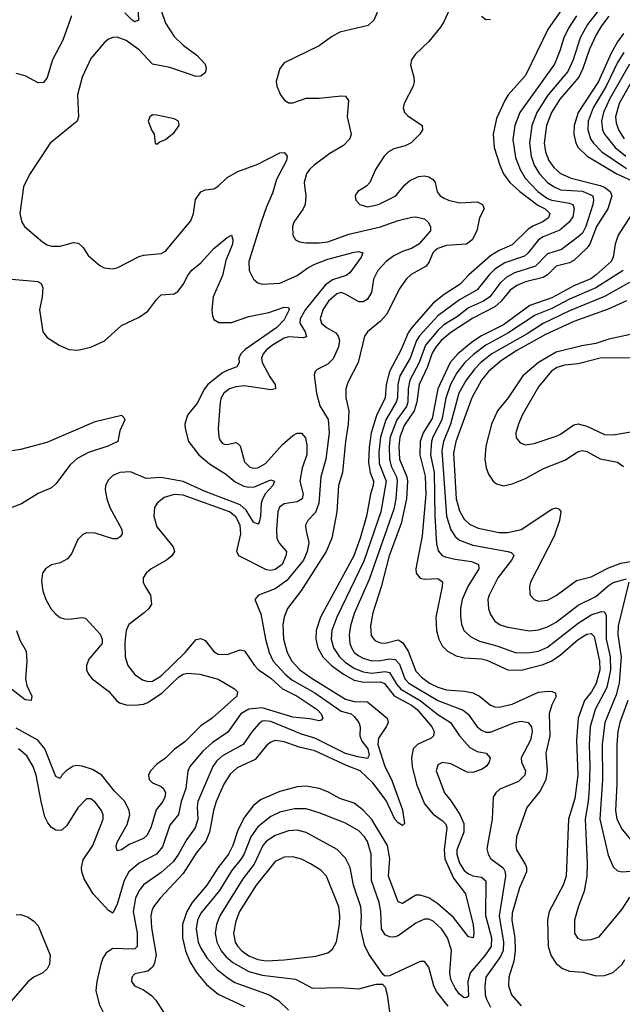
# Model space of a CAD drawing. Header units: inches. Extents: x 1649636 to 1815363, y 506543 to 641975.
# Tile 350 of 656: x 1703765 to 1706511, y 611927 to 616412. Entities that reach past the tile are written whole.
import ezdxf

# ---------------------------------------------------------------- set-up
doc = ezdxf.new("R2010")
doc.units = ezdxf.units.IN
doc.header["$MEASUREMENT"] = 0
doc.layers.add('B7601', color=7, linetype='Continuous')

msp = doc.modelspace()

# ---------------------------------------------------------------- linework, layer by layer
at = {"layer": 'B7601', "color": 5}
for points, elevation in [([(1704299.1, 616570), (1704306.4, 616410), (1704290, 616402.2), (1704278.3, 616410), (1704244.2, 616444.2)], 420), ([(1705750, 616517.2), (1705697.6, 616402.4), (1705682.1, 616377.9), (1705630, 616313.5), (1705567, 616253), (1705550.3, 616230), (1705546.6, 616206.6), (1705562, 616150), (1705562.4, 616130), (1705558.6, 616110), (1705516.5, 616030), (1705512, 616010), (1705518.4, 615990), (1705534.4, 615974.4), (1705599.5, 615930), (1705600.8, 615910), (1705589.1, 615890), (1705548.9, 615851.1), (1705522.1, 615837.9), (1705470, 615823.4), (1705445.8, 615810), (1705425.5, 615790), (1705386, 615730), (1705360.3, 615670), (1705345.5, 615654.5), (1705306, 615630), (1705299.6, 615620.4), (1705294, 615610), (1705297.6, 615590), (1705315.5, 615570), (1705350, 615559.1), (1705400.9, 615570), (1705479.7, 615610), (1705520.4, 615659.6), (1705541.7, 615678.3), (1705582.8, 615697.2), (1705610, 615700.2), (1705630, 615696.9), (1705650, 615684.2), (1705658.8, 615670), (1705668, 615628), (1705680.8, 615610), (1705699.5, 615599.5), (1705719, 615590), (1705770, 615578.3), (1705850, 615582.2), (1705874, 615570), (1705882.3, 615550), (1705860.6, 615510), (1705848.5, 615450), (1705826.5, 615410), (1705801.6, 615390), (1705710, 615382.9), (1705670, 615370.3), (1705659, 615361), (1705648.3, 615350), (1705631.6, 615308.4), (1705616.8, 615290), (1705548.5, 615251.5), (1705528, 615232), (1705495.1, 615184.9), (1705438.3, 615070), (1705410, 615039), (1705349.7, 614990.3), (1705336.3, 614970), (1705307.1, 614850), (1705261.3, 614758.7), (1705251.8, 614730), (1705251.2, 614690), (1705264.9, 614630), (1705262.4, 614570), (1705249.4, 614490), (1705236.1, 614350), (1705217.8, 614290), (1705210.1, 614169.9), (1705187.2, 614050), (1705162.4, 613990), (1705050, 613813.4), (1704985.9, 613730), (1704970.1, 613690), (1704964.5, 613655.5), (1704966.7, 613590), (1704983.7, 613530), (1705005.4, 613490), (1705042.2, 613450), (1705093.3, 613413.3), (1705250, 613316.9), (1705290, 613305.4), (1705350, 613304), (1705439.8, 613230), (1705444.1, 613210), (1705435.7, 613190), (1705400.4, 613139.6), (1705397.6, 613110), (1705429.7, 613009.7), (1705458.9, 612950), (1705510, 612812.7), (1705519, 612750), (1705510, 612741), (1705490, 612752.6), (1705475, 612770), (1705434.5, 612854.5), (1705374.8, 612934.8), (1705316.9, 612990), (1705253.8, 613013.8), (1705110, 613081.2), (1705038.1, 613098.1), (1704970, 613122.7), (1704930, 613128.4), (1704910, 613121.3), (1704890, 613104.9), (1704837.8, 613042.2), (1704756.8, 613003.2), (1704724.3, 612975.7), (1704696.3, 612930), (1704660.7, 612850), (1704648.6, 612810), (1704629.8, 612710.2), (1704613.7, 612670), (1704570, 612615.3), (1704510, 612522), (1704405.5, 612410), (1704375.4, 612370), (1704367.6, 612352.4), (1704363.4, 612330), (1704365.5, 612274.5), (1704386.6, 612150), (1704378.4, 612110), (1704370, 612095), (1704350, 612077.3), (1704290, 612065.7), (1704276.1, 612050), (1704275.5, 612030), (1704289.1, 612010), (1704330, 611991.9), (1704366.5, 611966.5), (1704386, 611946), (1704420.1, 611890)], 480), ([(1705404.9, 616470), (1705379.6, 616410), (1705353.8, 616386.2), (1705224, 616356), (1705185.5, 616334.5), (1705130, 616293.6), (1704970, 616216), (1704950.4, 616189.6), (1704933.4, 616130), (1704936.3, 616110), (1704953, 616070), (1704970, 616047.3), (1704990, 616033), (1705010, 616032.7), (1705070, 616054.9), (1705130, 616054), (1705230, 616066), (1705250, 616063.1), (1705263.4, 616043.4), (1705257.5, 615970), (1705276, 615890), (1705269.1, 615870), (1705240.5, 615839.5), (1705178.1, 615801.9), (1705107.7, 615750), (1705085.8, 615730), (1705072.3, 615710), (1705061.5, 615670), (1705068.6, 615608.6), (1705066.2, 615570), (1705057.5, 615550), (1705013.8, 615490), (1705008, 615470), (1705010.2, 615430.2), (1705021.6, 615410), (1705040.7, 615400.7), (1705070, 615396.2), (1705130, 615395.9), (1705170, 615400.9), (1705265, 615435), (1705410, 615468.1), (1705490, 615497.7), (1705552.2, 615512.2), (1705570, 615513.6), (1705610, 615504.6), (1705627, 615490), (1705637.7, 615470), (1705636.9, 615450), (1705583.8, 615390), (1705550.2, 615370), (1705510, 615356.7), (1705470, 615335.8), (1705435.5, 615310), (1705397.6, 615270), (1705378, 615230), (1705368.2, 615170), (1705350, 615138.9), (1705330, 615126.9), (1705310, 615126.9), (1705250, 615162.2), (1705230, 615168.7), (1705210, 615164), (1705172.5, 615130), (1705146.2, 615090), (1705134.1, 615050), (1705140.5, 615030), (1705163.6, 615010), (1705205.5, 614985.5), (1705216.6, 614970), (1705222.2, 614950), (1705217.5, 614922.5), (1705193.4, 614866.6), (1705170, 614843.2), (1705121.4, 614818.6), (1705112, 614810), (1705107.4, 614792.6), (1705117.8, 614710), (1705133.7, 614653.7), (1705170.5, 614590.5), (1705175, 614530), (1705160.3, 614410), (1705137.7, 614330), (1705128.9, 614210), (1705113.2, 614166.8), (1705078.2, 614130), (1705068.4, 614110), (1705068.5, 614090), (1705082.3, 614030), (1705076, 613990), (1705059.1, 613950), (1704983.3, 613856.7), (1704930, 613819.9), (1704854, 613790), (1704837.3, 613770), (1704864.8, 613704.8), (1704885.7, 613590), (1704902.4, 613530), (1704920.3, 613490), (1704975, 613430), (1705005.1, 613405.1), (1705110, 613345.9), (1705230, 613262.4), (1705276.1, 613250), (1705290, 613238.2), (1705310.9, 613210), (1705316.8, 613190), (1705314.9, 613150), (1705325, 613125), (1705351.7, 613090), (1705358.5, 613061.5), (1705350, 613046.8), (1705306.7, 613053.3), (1705250, 613069.2), (1705110, 613139), (1705050, 613156.8), (1704910, 613214.8), (1704881.3, 613218.7), (1704870, 613216.1), (1704855.5, 613204.5), (1704824.7, 613170), (1704783, 613110), (1704690, 613058.5), (1704664.1, 613035.9), (1704645.2, 613010), (1704577.7, 612850), (1704573.3, 612826.7), (1704576.5, 612770), (1704565.4, 612730), (1704524.9, 612675.1), (1704489.2, 612610), (1704464.7, 612575.3), (1704410, 612526.6), (1704329.8, 612470.2), (1704310, 612444.8), (1704293, 612410), (1704281.8, 612350), (1704301, 612250), (1704300.5, 612190), (1704290, 612178.6), (1704282.4, 612177.6), (1704190, 612180.7), (1704159.4, 612160.6), (1704143.8, 612136.2), (1704135, 612110), (1704116.2, 612030), (1704112.3, 611990), (1704127, 611927), (1704145.5, 611890)], 460), ([(1706270.1, 616510), (1706173.1, 616370), (1706070, 616158), (1705991.6, 616070), (1705975.2, 616044.8), (1705938.1, 615961.9), (1705922.3, 615890), (1705926.9, 615830), (1705953.5, 615750), (1705970.5, 615710), (1705998.9, 615670), (1706043.6, 615630), (1706126.9, 615566.9), (1706159, 615550), (1706181.1, 615530), (1706175.5, 615510), (1706148.7, 615491.3), (1706106.4, 615473.6), (1706082.1, 615457.9), (1706010, 615386.3), (1705950, 615361.3), (1705910, 615336.6), (1705812.2, 615250), (1705772.9, 615207.1), (1705699.7, 615160.3), (1705650, 615120.1), (1705551.5, 615010), (1705535, 614985), (1705503.6, 614910), (1705450.5, 614809.5), (1705435.3, 614750), (1705430.6, 614690), (1705390.8, 614609.2), (1705367.3, 614530), (1705357.1, 614462.9), (1705354.5, 614394.5), (1705361.8, 614350), (1705377.6, 614310), (1705376.4, 614290), (1705364.2, 614250), (1705345.8, 614150), (1705316.6, 614050), (1705287.4, 613970), (1705135.7, 613690), (1705116, 613630), (1705114.9, 613590), (1705123.2, 613550), (1705146.7, 613510), (1705185.7, 613470), (1705241.4, 613430), (1705290, 613403.2), (1705333.6, 613393.6), (1705410, 613395.9), (1705428.3, 613388.3), (1705472.2, 613332.2), (1705550, 613289.5), (1705576.8, 613270), (1705643.1, 613190), (1705653.9, 613170), (1705651.6, 613150), (1705640.6, 613139.4), (1705578.6, 613110), (1705557.5, 613090), (1705550.1, 613050), (1705553.6, 613010), (1705573.5, 612930), (1705610, 612840.5), (1705650, 612792), (1705690, 612764.6), (1705706.7, 612746.7), (1705712.2, 612730), (1705699.6, 612630), (1705703.1, 612590), (1705741.5, 612501.5), (1705797, 612430), (1705831.9, 612288.1), (1705834.8, 612250), (1705831.1, 612230), (1705810, 612233.7), (1705742.1, 612322.1), (1705670, 612384.1), (1705630, 612411.2), (1705590, 612424.2), (1705570, 612423.4), (1705510, 612386.3), (1705490, 612393.8), (1705445.2, 612510), (1705451.2, 612590), (1705440.8, 612650), (1705370, 612768.8), (1705330, 612811.5), (1705290, 612843.2), (1705223.4, 612863.4), (1705170, 612893.8), (1705130, 612910.4), (1705070, 612919.9), (1705030, 612918), (1704950, 612896.6), (1704862.3, 612857.7), (1704829.1, 612830.9), (1704790, 612779.1), (1704759.5, 612720.5), (1704736.7, 612650), (1704716.6, 612610), (1704669.6, 612550.4), (1704618.6, 612470), (1704551.5, 612390), (1704527.1, 612350), (1704507.9, 612290), (1704507.8, 612230), (1704521.1, 612170), (1704541.1, 612121.1), (1704571.5, 612071.5), (1704616.5, 612016.5), (1704670, 611973.3), (1704790, 611916.8)], 520), ([(1706439.6, 616500.4), (1706352.2, 616390), (1706319.7, 616330), (1706287.4, 616230), (1706263.5, 616176.5), (1706172.2, 616067.8), (1706122.3, 615990), (1706098.8, 615930), (1706089, 615850), (1706095.2, 615790), (1706109, 615750), (1706133.6, 615710), (1706171, 615671), (1706200.8, 615650), (1706230, 615637.3), (1706330, 615630.9), (1706377, 615610), (1706380.5, 615590), (1706376.7, 615570), (1706345.1, 615470), (1706330, 615440.4), (1706310, 615423), (1706234, 615366), (1706170, 615346.1), (1706116.2, 615290), (1706020.3, 615259.7), (1705981.7, 615238.3), (1705952.7, 615210), (1705907.2, 615150), (1705879, 615130), (1705810, 615099.2), (1705760, 615060), (1705697.9, 615022.1), (1705670, 614996.7), (1705614.5, 614930), (1705585.5, 614850), (1705542.4, 614770), (1705534.9, 614730), (1705533.7, 614670), (1705527.8, 614650), (1705483.1, 614590), (1705453.8, 614510), (1705448.4, 614468.4), (1705449.8, 614410), (1705457.9, 614377.9), (1705481.6, 614330), (1705485.5, 614310), (1705479.4, 614230), (1705470, 614182.2), (1705357.9, 613862.1), (1705290, 613706.4), (1705272.7, 613650), (1705266.1, 613610), (1705269.2, 613570), (1705276.9, 613550), (1705290.1, 613530), (1705310, 613513.8), (1705330, 613503.2), (1705370, 613491.5), (1705410, 613492.6), (1705450, 613500.8), (1705476.8, 613496.8), (1705495.4, 613475.4), (1705519.8, 613410), (1705538.8, 613390), (1705670, 613311.3), (1705786.4, 613266.4), (1705808.6, 613248.6), (1705850, 613191), (1705870, 613174.8), (1705890, 613167), (1705910, 613166.8), (1706020.5, 613210), (1706050, 613216.6), (1706082.6, 613210), (1706097.6, 613190), (1706100.5, 613170), (1706093.1, 613130), (1706050.1, 613050), (1706052, 613030), (1706069.5, 612990), (1706066.9, 612970), (1706037.8, 612942.2), (1705953.5, 612906.5), (1705934.3, 612890), (1705922.7, 612870), (1705918.7, 612770), (1705894.3, 612634.3), (1705899.7, 612610), (1705911.9, 612590), (1705967.7, 612547.7), (1705977.5, 612530), (1705978.7, 612510), (1705950.6, 612330), (1705969.6, 612210), (1705968.1, 612171.9), (1705956.1, 612143.9), (1705890.1, 612050), (1705884.6, 612010), (1705886.6, 611970), (1705891.7, 611950), (1705910, 611913.8)], 560), ([(1704001.5, 616430), (1703961.7, 616318.2), (1703914.6, 616230), (1703891.2, 616148.8), (1703874.2, 616125.8), (1703850, 616123.8), (1703790, 616156.2), (1703750, 616167.8)], 420), ([(1704410.8, 616450), (1704430, 616396.9), (1704470, 616335.4), (1704510, 616296.3), (1704571.8, 616250), (1704610.4, 616210), (1704615.8, 616190), (1704610.4, 616170), (1704590, 616155.6), (1704570, 616154), (1704450, 616194.5), (1704370, 616209.8), (1704310, 616275.2), (1704250, 616316.8), (1704210, 616332.2), (1704190, 616331.7), (1704170, 616323.1), (1704150, 616306.3), (1704090, 616235.1), (1704050.2, 616149.8), (1704028.5, 616070), (1704033.7, 615970), (1704027.6, 615950), (1703904.2, 615850), (1703810, 615707.3), (1703783.1, 615650), (1703766, 615530), (1703774.4, 615490), (1703788, 615470), (1703870, 615400.8), (1703890, 615387.1), (1703910, 615380.2), (1703950, 615380.9), (1704010, 615397.2), (1704033.9, 615393.9), (1704054.7, 615374.7), (1704077.4, 615337.4), (1704130, 615292.7), (1704150, 615282), (1704190, 615277), (1704210, 615282), (1704310, 615332.6), (1704330, 615339.1), (1704410, 615347.7), (1704430, 615358), (1704544.5, 615495.5), (1704558, 615530), (1704567, 615593), (1704590, 615628.2), (1704610, 615636.5), (1704650, 615642.3), (1704670, 615653.1), (1704710, 615692.6), (1704759.4, 615720.6), (1704850, 615754.5), (1704950, 615805.8), (1704970, 615807.6), (1704984.7, 615790), (1704980.9, 615770), (1704935.2, 615684.8), (1704917.5, 615622.5), (1704890, 615559.7), (1704866.4, 615490), (1704810.2, 615310.2), (1704811.4, 615270), (1704830, 615230.4), (1704850, 615213.7), (1704870, 615207.7), (1704950, 615211.6), (1705030, 615247.2), (1705077.8, 615282.2), (1705110, 615299.1), (1705170, 615320.7), (1705290, 615353.4), (1705310, 615356.1), (1705328.2, 615350), (1705321.5, 615330), (1705270, 615259.2), (1705253.1, 615246.9), (1705190, 615227.1), (1705156.6, 615203.4), (1705068.4, 615091.6), (1705043.2, 615050), (1705041.8, 615030), (1705066, 614990), (1705072.8, 614967.2), (1705057.2, 614962.8), (1704990, 614966.8), (1704970, 614961.6), (1704917.8, 614930), (1704891.9, 614910), (1704875.1, 614890), (1704867.9, 614870), (1704869.6, 614850), (1704904.8, 614784.8), (1704930.1, 614750), (1704930.3, 614730), (1704910, 614726.6), (1704790, 614743.9), (1704750, 614739.6), (1704721.5, 614730), (1704696, 614710), (1704683.5, 614690), (1704678.1, 614670), (1704669.4, 614550), (1704672.2, 614512.2), (1704677.9, 614497.9), (1704690, 614481.3), (1704698.9, 614478.9), (1704710, 614476.5), (1704750, 614485.8), (1704760.2, 614480.2), (1704770.1, 614470.1), (1704790, 614397.7), (1704813.6, 614373.6), (1704830, 614368.6), (1704850, 614371.2), (1704885.4, 614390), (1704963.1, 614476.9), (1705010, 614518.6), (1705030, 614528.6), (1705050, 614528), (1705067, 614507), (1705073.8, 614473.8), (1705073.3, 614430), (1705052.1, 614370), (1705041.8, 614310), (1705056.7, 614250), (1705053.1, 614230), (1705030, 614215.9), (1704970, 614206), (1704949.3, 614190.7), (1704941.2, 614170), (1704934.9, 614090), (1704936.9, 614050), (1704947.7, 614027.7), (1704981.1, 613990), (1704978.5, 613970), (1704960.7, 613930), (1704930, 613907.9), (1704910, 613903.4), (1704890, 613905.7), (1704763.4, 613970), (1704754.3, 613990), (1704773.6, 614070), (1704769.9, 614110), (1704750, 614147.6), (1704721.1, 614170), (1704510, 614245.4), (1704470, 614248.8), (1704424.2, 614235.8), (1704391.3, 614210), (1704379.2, 614190), (1704376.2, 614150), (1704390, 614102.4), (1704464.4, 614010), (1704470.3, 613990), (1704459.3, 613970), (1704434.9, 613950), (1704364.9, 613910), (1704341.6, 613890), (1704328.2, 613870), (1704328.2, 613850), (1704336.4, 613830), (1704361.3, 613790), (1704366.4, 613750), (1704354.4, 613730), (1704332.7, 613710), (1704263, 613657), (1704250.9, 613629.1), (1704244.8, 613575.2), (1704246, 613510), (1704258.7, 613470), (1704290, 613429.4), (1704325.5, 613405.5), (1704350, 613397.4), (1704370, 613399), (1704410, 613422.6), (1704518.9, 613530), (1704570, 613589.2), (1704590, 613593.8), (1704610, 613584.5), (1704650, 613533.8), (1704670, 613521.6), (1704710, 613520.4), (1704770, 613541.1), (1704790, 613536.9), (1704834.8, 613470), (1704851.9, 613451.9), (1704910, 613413), (1704963.1, 613363.1), (1705030.1, 613330), (1705121.5, 613270), (1705139.5, 613250), (1705147.4, 613230), (1705139.6, 613220.4), (1705130, 613217.8), (1705087.4, 613227.4), (1705010, 613234.7), (1704870, 613277.8), (1704809.3, 613270.7), (1704773.3, 613250), (1704713.9, 613166.1), (1704642.9, 613117.1), (1704599.8, 613080.2), (1704540.9, 613010), (1704531.7, 612988.3), (1704522.4, 612910), (1704500.4, 612850), (1704488.6, 612791.4), (1704450, 612742.4), (1704416.4, 612643.6), (1704389.4, 612610.6), (1704310, 612569.9), (1704262.2, 612530), (1704241.8, 612490), (1704210, 612382.9), (1704190, 612341.1), (1704170, 612353.3), (1704099.8, 612430), (1704058.5, 612498.5), (1704048.4, 612530), (1704047.1, 612550), (1704055.2, 612584.8), (1704098.1, 612650), (1704145.8, 612770), (1704145, 612790), (1704138, 612810), (1704110, 612847.1), (1704090, 612862.4), (1704070, 612862.4), (1704030, 612821.7), (1703979.6, 612740.4), (1703958.3, 612721.8), (1703950, 612718), (1703930, 612719.4), (1703910, 612732.5), (1703893.2, 612753.2), (1703880.1, 612780.1), (1703862.5, 612850), (1703841, 612970), (1703826.2, 613010), (1703798, 613058), (1703759.8, 613090)], 440), ([(1706303, 616430), (1706266.4, 616373.6), (1706245.5, 616330), (1706227, 616270), (1706201.8, 616210), (1706044.8, 615990), (1706021.4, 615930), (1706013, 615867), (1706024.9, 615784.9), (1706045.1, 615730), (1706068.1, 615690), (1706126.9, 615630), (1706170, 615598.2), (1706190, 615589.3), (1706270, 615576.5), (1706286, 615570), (1706292, 615550), (1706285.4, 615514.6), (1706268.4, 615490), (1706227.1, 615452.9), (1706150, 615422.7), (1706130, 615409.9), (1706082.7, 615350), (1706065.2, 615334.8), (1705975.5, 615304.5), (1705930, 615276.2), (1705904, 615250), (1705850, 615181), (1705770, 615135.2), (1705670, 615063.6), (1705587.8, 614972.2), (1705573, 614950), (1705544.6, 614870), (1705498.2, 614790), (1705487.7, 614750), (1705487, 614690), (1705481.4, 614670), (1705434, 614590), (1705409.4, 614510), (1705401.9, 614441.9), (1705404, 614390), (1705434.9, 614310), (1705411.2, 614170), (1705334, 613946), (1705210.1, 613690), (1705188.3, 613630), (1705185.3, 613590), (1705195.6, 613550), (1705222.6, 613510), (1705250, 613484.4), (1705290, 613457.4), (1705330, 613441.5), (1705370, 613435.1), (1705430, 613442.7), (1705450, 613437.4), (1705483.7, 613383.7), (1705502.6, 613362.6), (1705590.2, 613310.2), (1705670, 613247), (1705728.1, 613210), (1705769.2, 613149.2), (1705817.1, 613097.2), (1705850, 613078.4), (1705890.5, 613070), (1705908.9, 613050), (1705905.2, 613030), (1705891.5, 613010), (1705870, 612996.5), (1705830, 612983.2), (1705804.1, 612984.1), (1705730, 613021.8), (1705691.4, 613028.6), (1705670, 613016.9), (1705662.3, 612990), (1705701.2, 612890), (1705731.8, 612851.8), (1705770.7, 612790.7), (1705789.6, 612750), (1705788.7, 612710), (1705757.4, 612630), (1705757.8, 612610), (1705770, 612569.3), (1705790, 612536.8), (1705810, 612520.3), (1705830, 612511.9), (1705870, 612505), (1705889.6, 612489.6), (1705888.6, 612331.4), (1705914.8, 612230), (1705914.4, 612190), (1705886.7, 612150), (1705818, 612070), (1705807.3, 612030), (1705810, 611963.7), (1705802.9, 611957.1), (1705790, 611955.7), (1705770, 611972.2), (1705750, 611999.8), (1705730, 612039.7), (1705724.8, 612070), (1705733.3, 612173.3), (1705714.6, 612230), (1705689.6, 612269.6), (1705650, 612305.9), (1705630, 612314), (1705610, 612314.1), (1705570, 612296.4), (1705490, 612238.1), (1705470, 612232.7), (1705450, 612234), (1705430, 612242.7), (1705413.8, 612270), (1705411.5, 612350), (1705403.5, 612390), (1705369.1, 612490), (1705366.7, 612610), (1705350, 612668.3), (1705336.7, 612690), (1705310, 612716.3), (1705250, 612751.7), (1705130, 612799.3), (1705070, 612817.7), (1705017.8, 612817.8), (1704950, 612801.5), (1704910, 612782.5), (1704850, 612734.8), (1704817.9, 612690), (1704787.9, 612612.1), (1704774.7, 612590), (1704730, 612534.3), (1704675.3, 612444.7), (1704590, 612341.2), (1704576, 612310), (1704569.1, 612270), (1704578.4, 612210), (1704590, 612182.7), (1704618.2, 612138.2), (1704665.2, 612085.2), (1704710, 612048.2), (1704746.4, 612026.4), (1704902.3, 611970), (1704944.5, 611944.5), (1704990, 611899.7)], 540), ([(1706450, 616427.6), (1706416.2, 616383.8), (1706394.2, 616345.8), (1706362.3, 616277.7), (1706332.1, 616190), (1706312.6, 616150), (1706226.1, 616050), (1706188.8, 615990), (1706165.5, 615930), (1706155.8, 615850), (1706161, 615810), (1706177, 615770), (1706199.2, 615739.2), (1706230, 615711.4), (1706277.6, 615690), (1706410, 615657.1), (1706429.5, 615649.5), (1706456, 615630), (1706463, 615610), (1706444.6, 615550), (1706393.1, 615470), (1706363.2, 615390), (1706350, 615371.2), (1706290, 615314.9), (1706270, 615305.2), (1706210, 615289.9), (1706170.7, 615249.3), (1706150, 615237.1), (1706070, 615218.3), (1706030, 615201.3), (1706000.6, 615179.4), (1705959.2, 615130), (1705930, 615103.3), (1705830, 615052.3), (1705730, 614987.7), (1705686.3, 614950), (1705660.7, 614919.3), (1705643.9, 614890), (1705623.8, 614830), (1705586, 614750), (1705574.9, 614670), (1705562.4, 614630), (1705517.2, 614562.8), (1705497.6, 614510), (1705492.3, 614470), (1705496.3, 614410), (1705529.6, 614330), (1705532.4, 614310), (1705527.3, 614230), (1705503.3, 614116.7), (1705449.5, 613970), (1705411.8, 613828.2), (1705374.3, 613710), (1705364.2, 613650), (1705367.4, 613607.4), (1705383.8, 613583.8), (1705410, 613572.6), (1705430, 613572.4), (1705490, 613587.5), (1705510, 613575.1), (1705535.1, 613535.1), (1705570, 613444.8), (1705596.5, 613416.5), (1705633.4, 613390), (1705670, 613371), (1705710, 613359.3), (1705792.7, 613352.7), (1705830, 613345.2), (1705861, 613330), (1705910, 613289.5), (1705930, 613281.2), (1705950, 613280.8), (1706010, 613294.4), (1706130, 613348.7), (1706173.1, 613353.1), (1706192.1, 613352), (1706205.7, 613345.7), (1706210.1, 613330), (1706189.7, 613290.3), (1706178.5, 613250), (1706180.4, 613150), (1706163.3, 613070), (1706168.7, 612990), (1706162.7, 612950), (1706138.7, 612901.3), (1706076.4, 612823.6), (1706028.9, 612690), (1706025.8, 612650), (1706029.5, 612630), (1706070, 612561.3), (1706074.7, 612550), (1706074.6, 612530), (1706042.9, 612457.1), (1706010, 612341.6), (1706007.8, 612310), (1706021.2, 612230), (1706022.6, 612170), (1706016.4, 612123.6), (1705993.4, 612050), (1705992.3, 612010), (1706007, 611970), (1706050, 611919.5)], 580), ([(1705910, 616413.5), (1705890, 616410.9), (1705870, 616427.1)], 480), ([(1706517.2, 616350), (1706488.9, 616311.1), (1706460.1, 616259.9), (1706402.4, 616130), (1706310.6, 615990), (1706291.6, 615930), (1706290.4, 615890), (1706299.9, 615850), (1706310.1, 615830), (1706351.1, 615790), (1706485.6, 615710), (1706572.2, 615670)], 620), ([(1706517.5, 616262.5), (1706490, 616217.4), (1706438.2, 616110), (1706377.9, 616010), (1706355.2, 615950), (1706353.4, 615910), (1706366.2, 615870), (1706379.4, 615850), (1706418.2, 615810), (1706530, 615734.6)], 640), ([(1706544, 616210), (1706452.1, 616050), (1706425.4, 615990), (1706416.6, 615950), (1706421.7, 615910), (1706430.8, 615890.8), (1706478.1, 615830), (1706527.5, 615790)], 660), ([(1706550, 616125), (1706496.9, 616030), (1706480.7, 615970), (1706482.6, 615942.6), (1706493.7, 615910), (1706519.5, 615870)], 680), ([(1706569.8, 615550), (1706492, 615430), (1706478.4, 615390), (1706469.8, 615330.2), (1706460.1, 615310), (1706392.4, 615250), (1706367.9, 615232.1), (1706290, 615199.9), (1706190, 615145.1), (1706089.1, 615110), (1705970, 615022.2), (1705870, 614971.7), (1705830, 614946.2), (1705761.8, 614890), (1705727, 614850), (1705671.2, 614730), (1705645.1, 614594.9), (1705604.4, 614530), (1705590.3, 614490), (1705588.3, 614430), (1705613.2, 614333.2), (1705616.7, 614250), (1705598.9, 614061.1), (1705571, 613910), (1705572, 613890), (1705590, 613867.8), (1705610, 613863.8), (1705670, 613866.2), (1705691.5, 613851.5), (1705690.8, 613830), (1705662.1, 613690), (1705664.5, 613630), (1705674.6, 613590), (1705690, 613559.7), (1705715, 613535), (1705753.6, 613513.6), (1705790, 613504.4), (1705870, 613500.8), (1705894, 613494), (1705990, 613450.1), (1706050, 613449.1), (1706150, 613474.2), (1706190, 613491), (1706230, 613518.8), (1706310, 613588.1), (1706350, 613612.5), (1706370, 613615.7), (1706382.5, 613602.5), (1706406.7, 613490), (1706408.5, 613450), (1706392.4, 613387.6), (1706370.4, 613350), (1706339.4, 613310), (1706309.4, 613230), (1706303.1, 613130), (1706307.9, 612970), (1706295.6, 612864.4), (1706265.6, 612770), (1706255.9, 612510), (1706241.6, 612470), (1706178.2, 612350), (1706169.7, 612310.3), (1706173.6, 612190), (1706187.5, 612147.5), (1706210, 612112.2), (1706238.3, 612090), (1706270, 612077.2), (1706332.2, 612072.2), (1706390, 612056.5), (1706430, 612057.5), (1706470, 612072.1), (1706510, 612109.2), (1706522.5, 612130)], 620), ([(1703674.5, 615234.5), (1703850, 615219.1), (1703862.6, 615210), (1703871.1, 615190), (1703868.2, 615150), (1703854.9, 615090), (1703871.5, 614990), (1703890, 614964.6), (1703945.5, 614930), (1703990, 614910.2), (1704030, 614906.7), (1704090, 614920.7), (1704151.3, 614948.7), (1704230, 615018.3), (1704310, 615057.7), (1704350, 615084.9), (1704390, 615138.9), (1704410, 615158.5), (1704470, 615162.7), (1704486.5, 615173.5), (1704510, 615205.5), (1704532.5, 615250), (1704549.5, 615270.5), (1704590, 615305), (1704650, 615370.2), (1704710, 615420.3), (1704730.2, 615430.2), (1704737.2, 615410), (1704734.3, 615390), (1704704.7, 615315.3), (1704690, 615247.3), (1704647.4, 615150), (1704641.2, 615090), (1704643.4, 615063.4), (1704650, 615046), (1704672.7, 615032.7), (1704730, 615032.1), (1704810, 615059.5), (1704901.2, 615078.8), (1704970, 615102.2), (1704990, 615100.4), (1704993.5, 615090), (1704970, 615045), (1704937.8, 615010), (1704793, 614910), (1704772.3, 614890), (1704764.6, 614870), (1704764.7, 614850), (1704754.9, 614830), (1704710, 614814.7), (1704690, 614803), (1704622.1, 614750), (1704606.9, 614730), (1704574.1, 614665.9), (1704530.7, 614610), (1704518.5, 614570), (1704519.8, 614550), (1704533.8, 614490), (1704582, 614430), (1704630, 614388.2), (1704702.6, 614342.6), (1704747.2, 614307.2), (1704787.3, 614287.3), (1704810, 614282.4), (1704835.8, 614284.2), (1704910, 614315.5), (1704926, 614310), (1704918.6, 614290), (1704885.9, 614254.1), (1704871.8, 614228.2), (1704865.5, 614210), (1704862.6, 614150), (1704856.6, 614123.4), (1704850, 614113.5), (1704830, 614123), (1704797.6, 614177.6), (1704770, 614201.9), (1704610, 614262.3), (1704510, 614307.8), (1704410, 614326.7), (1704341.3, 614321.3), (1704270, 614352.1), (1704221.3, 614350), (1704190, 614335), (1704170, 614315.8), (1704156.8, 614290), (1704155, 614270), (1704162.1, 614230), (1704176, 614190), (1704230.8, 614090), (1704231.7, 614070), (1704223.6, 614056.4), (1704210, 614047.3), (1704190, 614046.5), (1704110, 614073.3), (1704070, 614074.1), (1704052.8, 614067.2), (1704030, 614043.5), (1704000.8, 613979.2), (1703983.7, 613956.3), (1703950, 613937.7), (1703910, 613928.4), (1703882.4, 613910), (1703869.4, 613890), (1703865, 613855), (1703871.4, 613810), (1703884.6, 613770), (1703907.6, 613730), (1703930, 613703.9), (1703949.4, 613689.4), (1703970, 613682.3), (1703990, 613681), (1704049.4, 613689.4), (1704065, 613685), (1704132.7, 613612.7), (1704141.2, 613590), (1704140.5, 613570), (1704080.5, 613499.5), (1704069.2, 613470), (1704070.2, 613450), (1704078.8, 613430), (1704095.8, 613410), (1704170, 613353.6), (1704206.4, 613310), (1704220.4, 613300.4), (1704250, 613290.1), (1704289.6, 613289.6), (1704330, 613293.6), (1704350, 613302), (1704414.7, 613345.3), (1704490, 613418.5), (1704510, 613430.6), (1704530, 613435.6), (1704586.8, 613430), (1704670, 613408.3), (1704744.4, 613364.4), (1704757.2, 613350), (1704754.3, 613330), (1704642.8, 613230), (1704590, 613195.2), (1704517.6, 613122.4), (1704470, 613088), (1704430, 613048.6), (1704390, 613021.1), (1704361.9, 612990), (1704352.1, 612970), (1704355, 612950), (1704370, 612935), (1704410, 612918.9), (1704420.9, 612910), (1704429, 612890), (1704427.4, 612870), (1704418.3, 612850), (1704387.2, 612812.8), (1704362.9, 612730), (1704344.7, 612695.3), (1704330, 612682.3), (1704264.8, 612655.2), (1704230, 612629.8), (1704210, 612625.1), (1704204.7, 612644.7), (1704210, 612665.5), (1704254.8, 612745.2), (1704266.5, 612790), (1704264.8, 612810), (1704244.7, 612850), (1704197.7, 612897.7), (1704140.1, 612970), (1704096.4, 612996.4), (1704050, 613011.3), (1704025.9, 613014.1), (1704009.3, 613010.7), (1703977.6, 612990), (1703957.3, 612970), (1703950, 612954.5), (1703930, 612963.7), (1703880.6, 613090), (1703847.5, 613130), (1703750, 613184.3)], 420), ([(1706515, 615270), (1706390, 615189.9), (1706270, 615138.7), (1706190, 615096.8), (1706114, 615066), (1705990, 614983.4), (1705889.7, 614930), (1705833.1, 614886.9), (1705793.6, 614850), (1705756.8, 614803.2), (1705727.7, 614750), (1705707.8, 614687.8), (1705689.6, 614590), (1705647.9, 614510), (1705641.7, 614490), (1705637.9, 614430), (1705654.4, 614350), (1705657.1, 614150), (1705665, 614025), (1705671.9, 613991.9), (1705690, 613971.7), (1705704.7, 613964.7), (1705750, 613953.8), (1705824.4, 613944.4), (1705855.2, 613930), (1705857.5, 613910), (1705807, 613830), (1705780.9, 613770), (1705773.6, 613730), (1705773.8, 613693.8), (1705778.4, 613658.4), (1705789.3, 613630), (1705820.6, 613600.7), (1705860.8, 613580.8), (1705939.9, 613559.9), (1706028.1, 613528.1), (1706090, 613528.9), (1706130, 613535.7), (1706170, 613553.3), (1706310, 613663.3), (1706370, 613701.5), (1706415.9, 613715.9), (1706430, 613715), (1706437.5, 613697.5), (1706438.4, 613590), (1706456.6, 613510), (1706457.6, 613450), (1706440.1, 613370), (1706387.4, 613270), (1706364.6, 613190), (1706359.5, 613110), (1706363.2, 613010), (1706360.8, 612910), (1706355.7, 612850), (1706341.3, 612770), (1706351, 612570), (1706349.2, 612510.8), (1706337.5, 612442.5), (1706310, 612369.5), (1706293.7, 612310), (1706293.8, 612250), (1706307.1, 612227.1), (1706330, 612218.6), (1706370, 612221.8), (1706406.1, 612233.9), (1706510, 612359.7), (1706545.6, 612414.4)], 640), ([(1706544.7, 615215.3), (1706429.4, 615150.6), (1706270, 615085.7), (1706150, 615027.4), (1706078.4, 614981.6), (1705917.2, 614890), (1705866.3, 614850), (1705838.7, 614821.3), (1705799.7, 614770), (1705766.8, 614710), (1705729.1, 614570), (1705696.2, 614490), (1705688.8, 614450), (1705710.8, 614150.8), (1705730, 614088.6), (1705750, 614058.5), (1705770, 614041.4), (1705830, 614018.7), (1705989, 613989), (1706004.2, 613984.2), (1706014.8, 613974.8), (1706016.5, 613970), (1706006.4, 613950), (1705943.8, 613870), (1705904.1, 613790), (1705899.1, 613770), (1705900.9, 613730), (1705910, 613702.6), (1705930, 613672.4), (1705955.3, 613655.3), (1705990, 613644.4), (1706087.9, 613627.9), (1706130, 613633), (1706170, 613646.7), (1706210, 613667.4), (1706310, 613745.2), (1706390, 613784.5), (1706446.4, 613833.6), (1706470, 613848.2), (1706530, 613864.7)], 660), ([(1706530, 615130.7), (1706447.3, 615092.7), (1706290, 615037.5), (1706161.7, 614978.3), (1706030, 614905.8), (1705960.4, 614859.7), (1705901.7, 614810), (1705869, 614770), (1705825.2, 614690), (1705752.1, 614490), (1705742.2, 614437.8), (1705754.8, 614230), (1705770, 614175.2), (1705790, 614137), (1705814.6, 614114.6), (1705855, 614095), (1705950, 614076.3), (1705990, 614075.8), (1706050.8, 614090), (1706190, 614182.5), (1706210, 614188), (1706223, 614183), (1706230.9, 614170.9), (1706225.1, 614130), (1706200.7, 614059.3), (1706093.4, 613850), (1706087.9, 613827.9), (1706090, 613798), (1706092, 613790), (1706110, 613770.4), (1706130, 613763.2), (1706170, 613767.3), (1706210, 613789.4), (1706302.3, 613857.7), (1706370, 613873.7), (1706445.9, 613914.1), (1706504.3, 613935.7), (1706567.3, 613947.3)], 680), ([(1706570, 614983.2), (1706450, 614957.2), (1706390, 614937.2), (1706326.4, 614926.4), (1706210, 614897.4), (1706129.6, 614850), (1706058.3, 614790), (1705990.7, 614690), (1705942.8, 614630), (1705914.9, 614570), (1705890.1, 614469.9), (1705885, 614410), (1705891.1, 614371.1), (1705901.6, 614341.6), (1705922.9, 614310), (1705938.2, 614298.2), (1705970, 614288.8), (1706010, 614298.4), (1706070, 614321.7), (1706152, 614368), (1706250, 614406), (1706310, 614445.6), (1706330, 614449.5), (1706350, 614444.7), (1706410, 614412.3), (1706490, 614396.8), (1706516.4, 614376.4)], 720), ([(1706570, 614871.2), (1706410, 614869.9), (1706310, 614845.1), (1706250, 614838.9), (1706212.9, 614827.1), (1706187.2, 614810), (1706130, 614739.4), (1706055.5, 614610), (1706037.5, 614570), (1706025.4, 614530), (1706027.7, 614507.7), (1706045.2, 614485.2), (1706070, 614475.5), (1706110, 614481.8), (1706210, 614515.3), (1706230, 614523.7), (1706290, 614566.7), (1706310, 614571.6), (1706350, 614560.1), (1706430, 614522.8), (1706470, 614521.1), (1706550, 614534.8)], 740), ([(1703730, 614449.1), (1703770, 614455.8), (1703890, 614488.1), (1704110, 614582), (1704230, 614610.3), (1704239.9, 614599.9), (1704243.8, 614590), (1704221.2, 614538.8), (1704212, 614490), (1704167.6, 614470), (1704078.9, 614441.1), (1704026.8, 614413.2), (1703996.1, 614383.9), (1703930, 614297.6), (1703910, 614279), (1703850, 614253.5), (1703773, 614207), (1703730, 614189.9)], 380), ([(1706540.5, 613850), (1706491.6, 613650), (1706491, 613610), (1706505.8, 613510), (1706496.9, 613390), (1706483.6, 613336.4), (1706431.7, 613210), (1706419.1, 613110), (1706420.4, 612950), (1706409.1, 612770), (1706446.3, 612606.3), (1706470, 612552.6), (1706490, 612535), (1706510, 612529.4), (1706570, 612534.4)], 660), ([(1703750.1, 613630), (1703766.2, 613586.2), (1703794.6, 613534.6), (1703797.4, 613490), (1703792.1, 613410), (1703798.2, 613378.2), (1703821.1, 613330), (1703817.3, 613310), (1703790, 613313.6), (1703710, 613376.4)], 380), ([(1706536.8, 613310), (1706500.1, 613210), (1706491.1, 613170), (1706485.8, 613110), (1706486.4, 612930), (1706480.7, 612810), (1706486.1, 612770), (1706510, 612722.2), (1706550, 612675.4)], 680), ([(1705717.4, 611917.4), (1705664.5, 611984.5), (1705652.5, 612010), (1705630, 612096), (1705610, 612120.9), (1705590, 612122), (1705450, 612056), (1705430, 612054), (1705422, 612062), (1705355.6, 612155.6), (1705336, 612196), (1705319.4, 612270), (1705322.3, 612330), (1705319.2, 612370), (1705286.9, 612470), (1705271.5, 612550), (1705250, 612592.9), (1705211.7, 612631.7), (1705070, 612708.6), (1705030, 612719.3), (1704990, 612716.4), (1704930, 612695.4), (1704890, 612670.4), (1704872.6, 612650), (1704834.3, 612565.7), (1704781.8, 612498.2), (1704677.3, 612330), (1704662.8, 612290), (1704656.1, 612250), (1704663, 612210), (1704683.1, 612170), (1704704.1, 612144.1), (1704736.4, 612116.4), (1704810, 612075.8), (1704870, 612059.7), (1705021.6, 612041.6), (1705099.8, 611999.8), (1705223.4, 612003.4), (1705310, 611997.7), (1705390, 612018), (1705418, 612018), (1705430, 612004.7), (1705440.4, 611970), (1705456.5, 611850)], 560), ([(1703750, 612333.6), (1703770, 612336.1), (1703803.6, 612323.6), (1703830, 612304.9), (1703850, 612283.8), (1703903.6, 612150), (1703900.7, 612110), (1703890, 612088.2), (1703870.8, 612069.2), (1703830, 612049.8), (1703804.6, 612030), (1703718, 611930)], 440)]:
    msp.add_lwpolyline(points, dxfattribs=dict(at, elevation=elevation))
for points, elevation in [([(1704370, 615979), (1704358, 615970), (1704351.3, 615950), (1704367.1, 615907.1), (1704378, 615890), (1704382, 615850), (1704390, 615844.7), (1704404, 615856), (1704430, 615866), (1704470, 615898), (1704492.3, 615930), (1704488.7, 615950), (1704470, 615961.2), (1704390, 615977.2)], 460), ([(1705010, 612598.6), (1704970, 612597.6), (1704930, 612576.8), (1704843.1, 612470), (1704767.6, 612350), (1704750, 612305.4), (1704739.3, 612250), (1704747, 612210), (1704759.4, 612190), (1704778.2, 612170), (1704810, 612147.9), (1704850, 612131.4), (1704890, 612123.9), (1704970, 612129.3), (1705114.8, 612145.2), (1705170, 612160.6), (1705190, 612177.7), (1705208.8, 612211.2), (1705222.5, 612290), (1705224.3, 612330), (1705218.8, 612370), (1705163.7, 612510), (1705137.5, 612537.5), (1705090, 612567.1), (1705050, 612587.8)], 580)]:
    msp.add_lwpolyline(points, close=True, dxfattribs=dict(at, elevation=elevation))

doc.saveas('drawing.dxf')
